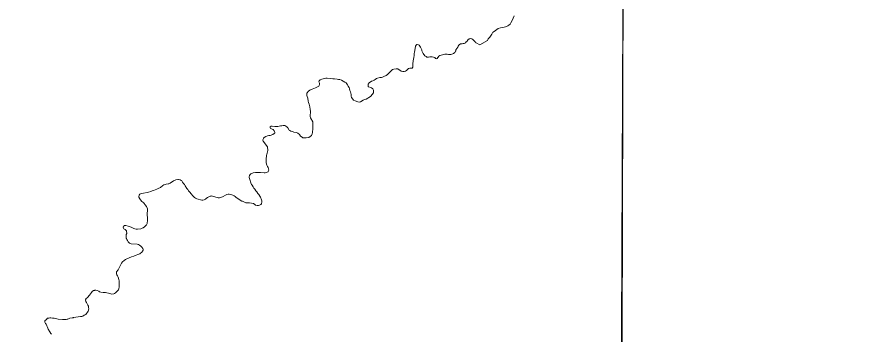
# Model space of a CAD drawing. Extents: x -1643653 to 4543381, y 1624270 to 13878484.
# Drawn here: x 594066 to 597627, y 8918990 to 8920336 of the extents above; entities that cross this region are included whole.
import ezdxf

# ---------------------------------------------------------------- set-up
doc = ezdxf.new("R2010")
doc.units = 0
doc.header["$LTSCALE"] = 200
doc.layers.add('6', color=7, linetype='Continuous', lineweight=13)
doc.layers.add('60', color=7, linetype='Continuous', lineweight=13)

msp = doc.modelspace()

# ---------------------------------------------------------------- linework, layer by layer
at = {"layer": '6'}
for points in [[(596655.5, 8924715.8), (596593.3, 8909930.3), (596531.7, 8896026.7)], [(596176.7, 8920340.8), (596168, 8920320.1), (596162.5, 8920310), (596158.8, 8920305.4), (596153.7, 8920300.7), (596148.8, 8920297.3), (596144, 8920294.9), (596139.2, 8920293.3), (596128.6, 8920290.9), (596118.2, 8920289.7), (596108.2, 8920286.6), (596097.6, 8920278.6)], [(596097.6, 8920278.6), (596087, 8920270.7), (596086.2, 8920270.4), (596080.9, 8920262.8), (596078.5, 8920257.9), (596076, 8920254.4), (596072.4, 8920250.1), (596065.8, 8920243.2), (596064.1, 8920240.6), (596063, 8920236.2), (596030, 8920216.7), (596014.6, 8920225.9), (596013.7, 8920226.2), (596013.1, 8920226.8), (596012.8, 8920227.7), (596010.9, 8920229.4), (596007.9, 8920232.8), (596000.2, 8920239.7), (595996.7, 8920242.2), (595992.4, 8920243.5), (595988.7, 8920243.2), (595985.4, 8920242.5), (595983.7, 8920241.8), (595981.6, 8920239.6), (595976.4, 8920232.6), (595973.2, 8920229.4), (595969.3, 8920226.3), (595963.4, 8920223.6), (595959.7, 8920222.4), (595955.7, 8920221.9), (595952, 8920221.1), (595948.5, 8920221.1), (595947.7, 8920220.8), (595944.7, 8920218.6), (595940.5, 8920213.8), (595940.1, 8920212.7), (595939.1, 8920212), (595936.7, 8920206.9)], [(595936.7, 8920206.9), (595936.6, 8920206.9), (595929.1, 8920195.6), (595929.2, 8920192.4), (595927.8, 8920190.1), (595924, 8920185.5), (595919.5, 8920180.9), (595916.5, 8920178.5), (595912.4, 8920177.2), (595907.3, 8920176.2), (595897.2, 8920177), (595891.9, 8920177.8), (595886.4, 8920177.8), (595881.6, 8920177.2), (595866.2, 8920173.5), (595861.1, 8920171.8), (595856.2, 8920168.8), (595848.9, 8920158.8), (595845, 8920158), (595843.1, 8920159.2), (595839.4, 8920163), (595833.5, 8920165.6), (595828.2, 8920166.5), (595818.6, 8920165.9), (595813.1, 8920165), (595806.4, 8920165.6), (595802.8, 8920167.3), (595797.3, 8920170.8), (595790.6, 8920180), (595786.8, 8920186.4), (595784.7, 8920191.3), (595784, 8920196.7), (595782.1, 8920201.6), (595779.5, 8920206.9), (595776.4, 8920211.9), (595772.8, 8920216), (595770, 8920218), (595764.9, 8920219.3), (595762.9, 8920219.2), (595760.1, 8920216.5), (595757.9, 8920212.1), (595756.5, 8920201.4), (595753, 8920186.6), (595752.3, 8920180.9), (595752.1, 8920171), (595750.8, 8920165.7), (595749.5, 8920155.6), (595748.2, 8920150.3), (595746.6, 8920135.4), (595747, 8920125.1), (595746.8, 8920123), (595744.1, 8920119), (595741.7, 8920117.9), (595733.7, 8920117.9), (595729, 8920117.3), (595726.8, 8920116.5), (595726.1, 8920116), (595719.5, 8920108.7), (595714.6, 8920105.7), (595709.3, 8920104.6), (595704.2, 8920104.7), (595697.4, 8920106.1), (595682.2, 8920114.9), (595680.4, 8920115.5), (595675.5, 8920115.9), (595665.3, 8920114.4), (595660.3, 8920112.3), (595658.1, 8920111)], [(595658.1, 8920111), (595655.6, 8920108.5), (595651.9, 8920104.2), (595647.8, 8920100.6), (595639.3, 8920091), (595632.7, 8920087), (595623.2, 8920082.6), (595617.5, 8920080.8), (595612.7, 8920078.9), (595606.8, 8920078.2), (595597.1, 8920075.8), (595591.6, 8920073.9), (595586.7, 8920071), (595581.7, 8920067.6), (595577.1, 8920064.8), (595571.5, 8920062.6), (595561.7, 8920056.4), (595561.7, 8920056.4), (595556.2, 8920051.1)], [(595556.2, 8920051.1), (595556.8, 8920041.8), (595557.1, 8920040.8), (595558.3, 8920039.9), (595568.7, 8920036.2), (595571.6, 8920035), (595576.8, 8920030.7), (595578.9, 8920025.4), (595579.7, 8920020.2), (595579.8, 8920016.6), (595579.2, 8920014.4), (595568.5, 8919999.7), (595567.3, 8919998.5), (595548.1, 8919986.8), (595541.1, 8919985.3), (595535.4, 8919982.4), (595524.6, 8919976), (595518.6, 8919974.3), (595513.3, 8919975), (595502.3, 8919979.2), (595495.2, 8919983.1), (595491.5, 8919987.2), (595486.8, 8919994.6), (595485.2, 8920000.2), (595484.5, 8920006.3), (595481.8, 8920018), (595479.4, 8920024.2), (595478.1, 8920030.1), (595476.1, 8920035.8), (595474.8, 8920037.4), (595472.3, 8920042.5), (595468.9, 8920048.1), (595462.9, 8920056.2), (595457.2, 8920059.5), (595444.2, 8920067.7), (595436.6, 8920069.9), (595431.2, 8920071), (595425.4, 8920071.8), (595413.3, 8920072.9), (595407.1, 8920073.8), (595395.5, 8920074.6), (595383.1, 8920075.9), (595377.1, 8920075.5), (595365.3, 8920073.2), (595359.7, 8920071.7), (595353.5, 8920068.5), (595349.8, 8920066.3), (595348.4, 8920064.4), (595347.6, 8920062.5), (595348.1, 8920060.6), (595350.5, 8920055.3), (595350.7, 8920050.2), (595349.1, 8920044.4), (595347.4, 8920041.8), (595332.8, 8920034.6), (595319.8, 8920029.3), (595308.8, 8920025.2), (595303.6, 8920020.4), (595296.8, 8920012.5), (595296.3, 8920010.1), (595296.8, 8920002), (595298.6, 8919998.5), (595301.1, 8919990.6), (595302.4, 8919978.8), (595303.5, 8919972.9), (595306.1, 8919966.4), (595309.8, 8919954.2), (595311.2, 8919942.8), (595312.2, 8919936.4), (595312.2, 8919930.6), (595310.5, 8919919.3), (595310.5, 8919914.1), (595312, 8919907.4), (595321.5, 8919891.2), (595322.7, 8919885.4), (595322.1, 8919874.5), (595322.3, 8919868.3), (595321.6, 8919856.8), (595320.8, 8919850.8), (595321, 8919844.9), (595319.8, 8919839.6), (595317.8, 8919835.8), (595315.7, 8919833.1), (595311, 8919828.8), (595304.7, 8919824.7), (595293.7, 8919822.5), (595287.7, 8919822.5), (595281.7, 8919822.9), (595279.6, 8919823.3), (595276.1, 8919825.3), (595270.4, 8919830.6), (595265.5, 8919837.5), (595259.1, 8919843.4), (595253.4, 8919845.2), (595241.8, 8919847.7), (595235.8, 8919849.4), (595229.3, 8919851.8), (595224.2, 8919853.9), (595221.7, 8919855.6), (595215.5, 8919865.8), (595211.5, 8919869.9)], [(595211.5, 8919869.9), (595211.5, 8919869.9), (595203.4, 8919875.3), (595196.7, 8919875.5), (595191.1, 8919874.5), (595185.1, 8919873.9), (595179.1, 8919872.2), (595173.5, 8919871.2), (595167, 8919870.5), (595163.5, 8919870.5), (595160.9, 8919871.1), (595149.3, 8919873), (595145.9, 8919872.6), (595141.2, 8919869.2), (595140.4, 8919866.2), (595140.9, 8919864.8), (595142, 8919862.9), (595154.1, 8919858.3), (595158.4, 8919853), (595159.9, 8919850), (595160.5, 8919846.3), (595160.3, 8919843.4), (595158.2, 8919840.8), (595152.4, 8919836.5), (595141.6, 8919833.3), (595135.4, 8919832.3), (595129.5, 8919831.1), (595122.5, 8919828.4), (595116, 8919824.6), (595113.1, 8919821.6), (595112.2, 8919820.4), (595109.5, 8919814.4), (595109.6, 8919812.9), (595111.6, 8919808.8), (595130.3, 8919784.6), (595131.4, 8919769.3), (595127.8, 8919758.5), (595126.5, 8919753.3), (595126, 8919748), (595123.7, 8919733.2), (595123.5, 8919727.1), (595123.7, 8919722.3), (595124.3, 8919717.4), (595126.6, 8919707.1), (595129.1, 8919701.7), (595132.3, 8919696.5), (595134.2, 8919691.2), (595134.9, 8919686.4), (595133.1, 8919680.8), (595132.3, 8919679.5), (595128.7, 8919677), (595125.3, 8919675.6), (595120.4, 8919674.8), (595115, 8919674.6), (595100.3, 8919676.1), (595094.8, 8919676.1), (595089.5, 8919676.5), (595084.5, 8919676.3), (595079.2, 8919676.5), (595069.2, 8919674.8), (595059.4, 8919670.2), (595055.8, 8919667.6), (595053.5, 8919663.7), (595052, 8919657.7), (595052.1, 8919654.1), (595055.6, 8919642.4), (595057.9, 8919637.1), (595059.3, 8919631.8), (595061.3, 8919625.8), (595063.1, 8919624.4), (595064.1, 8919622.7), (595069.5, 8919614.9), (595072.4, 8919609.9), (595076.3, 8919605.2), (595080.2, 8919598.6), (595084.2, 8919593.5), (595088.7, 8919586.8), (595092.6, 8919582.8), (595096.9, 8919576.3), (595099.5, 8919571.6), (595104.2, 8919560.8), (595105.8, 8919556), (595106, 8919550.3), (595104.9, 8919544.2), (595104.4, 8919543.4), (595101.4, 8919540.4), (595096.4, 8919537.1), (595091.3, 8919536.3), (595085.6, 8919536.5), (595079.3, 8919538.1), (595076.2, 8919540.5), (595069.8, 8919543.9), (595053.4, 8919547.8), (595038.5, 8919547.9)], [(595038.5, 8919547.9), (595038.5, 8919547.9), (595023.6, 8919553.8), (595021, 8919554), (594997.1, 8919569.7), (594992.7, 8919574.4), (594988.3, 8919577.5), (594983.2, 8919579.3), (594977.9, 8919580.7), (594967.4, 8919584.3), (594967.4, 8919584.3), (594962.5, 8919584), (594957.2, 8919582.7), (594952.2, 8919580.4), (594942.3, 8919574.2), (594931.7, 8919569.5), (594926.3, 8919568.6), (594921, 8919568.3), (594916.2, 8919569.5), (594900.8, 8919574.8), (594896.1, 8919576.2), (594890.9, 8919576.6), (594889, 8919576.3), (594880.2, 8919572.8), (594875.3, 8919569.6), (594870.1, 8919565.6), (594866.2, 8919563.1), (594861.2, 8919560.8), (594855.5, 8919559.2), (594850.6, 8919559), (594845, 8919559.4), (594835.2, 8919562.7), (594830.2, 8919564.8), (594824.9, 8919567.4), (594820.3, 8919570.2), (594811.4, 8919577.8), (594807, 8919583.8), (594798.1, 8919593.9), (594794.3, 8919597.8), (594791.6, 8919603.4), (594788, 8919608), (594780.1, 8919619.3), (594777, 8919624.9), (594773.5, 8919629.2), (594769.1, 8919635.6), (594765.6, 8919640.1), (594763.3, 8919642.3), (594758.6, 8919644.9), (594751.6, 8919646.6), (594748.7, 8919646.7), (594741, 8919644.8), (594731.3, 8919640.1), (594716.2, 8919630.9), (594710.7, 8919628.3), (594708.7, 8919627.7), (594700.3, 8919627), (594695.4, 8919625.8), (594690.4, 8919623.9), (594685.2, 8919620.5), (594675.3, 8919612.9), (594666.2, 8919607.6), (594660.5, 8919605.2), (594645.4, 8919599.5), (594640.1, 8919598), (594635, 8919595.8)], [(594635, 8919595.8), (594624.9, 8919592.5), (594619.4, 8919591.1), (594604.2, 8919588.8), (594593.8, 8919586.4), (594587.8, 8919584), (594585.7, 8919579.6), (594584.3, 8919574.8), (594584.1, 8919571.4), (594587.7, 8919564.4), (594590.8, 8919560), (594596.2, 8919553.6), (594605.1, 8919547.1), (594605.3, 8919546), (594606.5, 8919545.2), (594610.9, 8919538.4), (594616.3, 8919531.4), (594619.9, 8919521.3), (594620.2, 8919515.6), (594618.5, 8919500.2), (594620, 8919480), (594620.2, 8919469.6), (594619.8, 8919464.6), (594619, 8919459.8), (594616.9, 8919454.2), (594615.9, 8919452.5), (594614.8, 8919452.1), (594612.8, 8919449.7), (594607.4, 8919445.2), (594602.9, 8919441.7), (594598.5, 8919439.5), (594592.9, 8919437.8), (594578.2, 8919435.6), (594572.5, 8919436), (594567.4, 8919437), (594562.2, 8919439.2), (594557.3, 8919442)], [(594557.3, 8919442), (594551.1, 8919444.5), (594539.1, 8919448.8), (594529, 8919450.9), (594523.7, 8919450.9), (594521.8, 8919450.5), (594518.6, 8919448.1), (594517, 8919443.7), (594519, 8919439.4), (594520.5, 8919437), (594525.3, 8919433.8), (594525.3, 8919433.8), (594529.7, 8919430.2), (594531.2, 8919428.5), (594532.1, 8919425.1), (594532.7, 8919419.8), (594532.4, 8919417.8), (594530.1, 8919413.8), (594529.5, 8919408.7), (594529.5, 8919403), (594530.3, 8919397.9), (594531, 8919395.7), (594533, 8919392.5), (594535.7, 8919387.3), (594538.8, 8919382.7), (594543.6, 8919377), (594545.6, 8919375.7), (594551.1, 8919373.3), (594576.7, 8919371.7), (594582.3, 8919370.2), (594586.9, 8919367.9), (594591.9, 8919363.6), (594597, 8919358.8), (594601.1, 8919353.4), (594602, 8919350), (594601.8, 8919346.9), (594599.9, 8919341.8), (594598.6, 8919339), (594588.3, 8919331.5), (594580.2, 8919327.7), (594573.2, 8919325.4), (594563.1, 8919321), (594552.8, 8919318.4), (594542.7, 8919314.8), (594527.7, 8919307.4), (594522.1, 8919303.5), (594514.1, 8919296.6), (594510.3, 8919291.4), (594502.3, 8919274.3), (594499.6, 8919269.1), (594496.3, 8919263.8), (594489.6, 8919254.4), (594489, 8919253.2), (594488.6, 8919248.2), (594488.8, 8919245.4), (594490.3, 8919242.4), (594494, 8919237.2), (594496.5, 8919232.2), (594499.4, 8919222.1), (594500.3, 8919216.8), (594500.8, 8919206.3), (594500.1, 8919191.2), (594498.4, 8919183.1), (594497, 8919178.8), (594490.3, 8919171)], [(594490.3, 8919171), (594484.4, 8919165.8), (594480.2, 8919163.1), (594477.6, 8919161.8), (594469.8, 8919160.7), (594464.5, 8919161.2), (594459.5, 8919162.6), (594454.8, 8919164.9), (594447.9, 8919165.8), (594442.9, 8919167), (594432.3, 8919167.1), (594422.2, 8919168.6), (594417, 8919170.4), (594415.2, 8919171.5), (594414.2, 8919172.6), (594407, 8919176), (594402, 8919176.9), (594396.7, 8919176.5), (594395.1, 8919175.8), (594391.6, 8919175), (594386.4, 8919172.1), (594382.7, 8919167.2), (594378.2, 8919161.7), (594374, 8919155.7), (594365.4, 8919145.8), (594359, 8919139.7), (594358.8, 8919137.6), (594358.1, 8919135.4), (594358.9, 8919129.4), (594361.1, 8919124.1), (594364, 8919119.2), (594367.4, 8919114), (594369.6, 8919108.9), (594370.9, 8919103.1), (594371.3, 8919098.6), (594370.9, 8919093.8), (594370, 8919092.2)], [(594370, 8919092.2), (594368.7, 8919088), (594365.9, 8919083.2), (594362.2, 8919077.9), (594358.5, 8919074.3), (594356.6, 8919073), (594355.7, 8919072.7), (594354.9, 8919071.8), (594351.9, 8919070.4), (594346.7, 8919067.3), (594341.7, 8919065.7), (594336.4, 8919065.2), (594336.4, 8919065.2), (594306.8, 8919060.6), (594305.6, 8919059.7), (594301.6, 8919059.8), (594291, 8919058.2), (594282.8, 8919054.8), (594279.1, 8919053.6), (594275.2, 8919052.8), (594264, 8919052.8), (594259.8, 8919053.2), (594241.1, 8919053.8), (594225.3, 8919057.9), (594218.1, 8919058.5), (594210.2, 8919059.6), (594206.2, 8919059.4), (594202, 8919058.4), (594197, 8919057.8), (594190.4, 8919051.7), (594187.7, 8919049.6), (594185.5, 8919047.1), (594184.7, 8919043.1), (594185, 8919041.9), (594187.9, 8919036.1), (594190, 8919032.9), (594198.1, 8919016.4), (594199.7, 8919012.4), (594205.6, 8919001), (594211, 8918993.2), (594213.8, 8918990.1)]]:
    msp.add_lwpolyline(points, dxfattribs=at)
msp.add_lwpolyline([(607600.8, 8920952.4), (596639.8, 8920989.8), (596608.8, 8909934.4), (607569.8, 8909894.9)], close=True, dxfattribs=at)
at = {"layer": '60', "lineweight": 25}
msp.add_spline([(814781, 9009175.5), (814787.2, 9009173.4), (814796.9, 9009173.4), (814799.4, 9009172.4), (814805.1, 9009174.5), (814805.6, 9009176.5), (814811.7, 9009179.5), (814811.7, 9009179.5), (814801.5, 9009181), (814790.7, 9009181.5), (814784.1, 9009183.1), (814777.4, 9009185.1), (814778.4, 9009175.5)], degree=3, dxfattribs=at)

doc.saveas('drawing.dxf')
